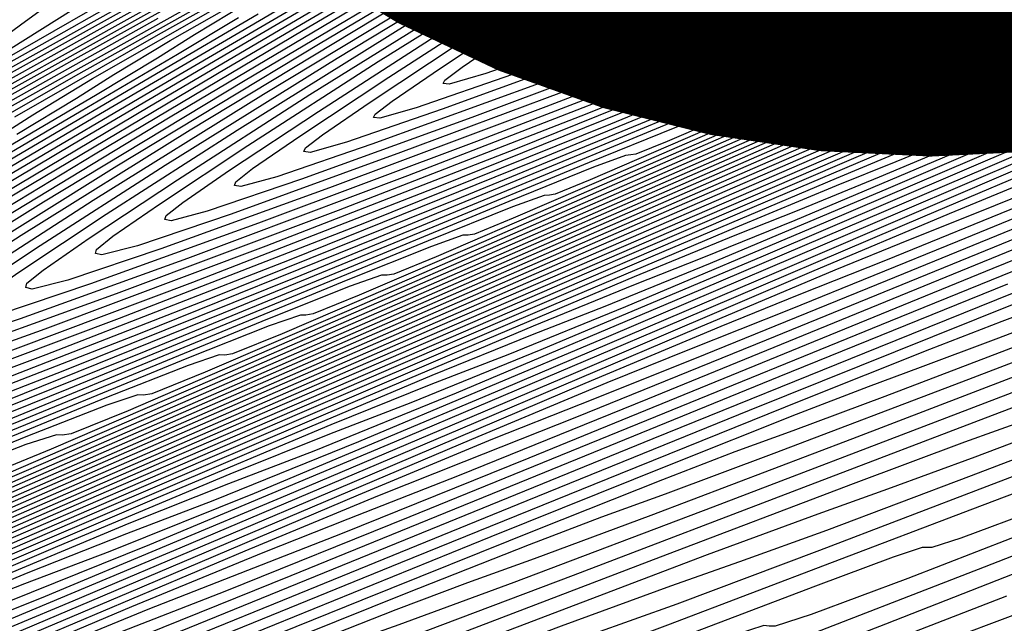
# Model space of a CAD drawing. Extents: x 3249832 to 3255657, y 13789405 to 13793316.
# Tile 276 of 656: x 3254707 to 3254716, y 13790574 to 13790579. Entities that reach past the tile are written whole.
import ezdxf

# ---------------------------------------------------------------- set-up
doc = ezdxf.new("R2010")
doc.units = 0
doc.header["$LTSCALE"] = 100
doc.header["$MEASUREMENT"] = 0
for name, color, linetype in [('GRATIO_CON', 10, 'CONTINUOUS'), ('GRATIO_ICON', 7, 'CONTINUOUS'), ('TARGETS_EAST', 7, 'CONTINUOUS')]:
    doc.layers.add(name, color=color, linetype=linetype)

# ---------------------------------------------------------------- blocks, each defined once
blk = doc.blocks.new('Gratio_032316_contours')
at = {"layer": 'GRATIO_CON', "color": 5, "linetype": 'Continuous', "flags": 128}
for points in [[(3254715.6275, 13790573.9832), (3254713.1062, 13790573.0051), (3254711.0146, 13790572.1977), (3254709.8451, 13790571.7645), (3254709.4046, 13790571.6261), (3254709.3284, 13790571.6329), (3254709.2796, 13790571.6469), (3254709.0318, 13790571.5781), (3254708.3863, 13790571.3483), (3254707.2437, 13790570.9194), (3254705.9014, 13790570.4145), (3254704.7558, 13790569.9966), (3254704.0618, 13790569.7702), (3254703.5069, 13790569.6048), (3254702.6371, 13790569.3112), (3254701.1594, 13790568.7667), (3254699.4251, 13790568.116), (3254697.9465, 13790567.5701), (3254697.0835, 13790567.2766), (3254696.5857, 13790567.1279), (3254696.05, 13790566.9525), (3254695.1554, 13790566.6145), (3254693.9081, 13790566.1191), (3254692.3963, 13790565.5068)], [(3254717.0459, 13790574.7109), (3254714.5555, 13790573.7357), (3254712.4381, 13790572.9151), (3254711.2492, 13790572.4708), (3254710.8027, 13790572.3256), (3254710.7274, 13790572.3281), (3254710.6799, 13790572.3385), (3254710.4296, 13790572.2654), (3254709.7741, 13790572.0294), (3254708.612, 13790571.5916), (3254707.2463, 13790571.0765), (3254706.0812, 13790570.6492)], [(3254717.5765, 13790575.0783), (3254715.4297, 13790574.2385), (3254713.6026, 13790573.5305), (3254712.5765, 13790573.1468), (3254712.1913, 13790573.0214), (3254712.1263, 13790573.0233), (3254712.0802, 13790573.0301), (3254711.8275, 13790572.9528), (3254711.1619, 13790572.7105), (3254709.9803, 13790572.2638), (3254708.5913, 13790571.7386), (3254707.4066, 13790571.3019), (3254706.6909, 13790571.0606)], [(3254716.2735, 13790574.7294), (3254714.7534, 13790574.1405), (3254713.8998, 13790573.8213), (3254713.5793, 13790573.717), (3254713.5253, 13790573.7186), (3254713.4804, 13790573.7218), (3254713.2253, 13790573.6401), (3254712.5497, 13790573.3916), (3254711.3486, 13790572.936), (3254709.9362, 13790572.4007), (3254708.732, 13790571.9545), (3254708.0054, 13790571.7058), (3254707.4263, 13790571.5194), (3254706.5146, 13790571.1998)], [(3254716.021, 13790575.0147), (3254715.3254, 13790574.7538), (3254714.0851, 13790574.2805), (3254712.6261, 13790573.7248), (3254711.3828, 13790573.2598), (3254710.6345, 13790572.9961), (3254710.0392, 13790572.7959), (3254709.0996, 13790572.4589), (3254707.4945, 13790571.856), (3254705.6083, 13790571.1413), (3254704.0014, 13790570.54), (3254703.0674, 13790570.2091), (3254702.5323, 13790570.0339), (3254701.9549, 13790569.8317), (3254700.9838, 13790569.4572), (3254699.6264, 13790568.9153), (3254697.9798, 13790568.248), (3254696.1729, 13790567.512), (3254694.4621, 13790566.8212), (3254693.136, 13790566.3037), (3254692.3523, 13790566.029)], [(3254716.7132, 13790575.4349), (3254715.4534, 13790574.9527), (3254713.971, 13790574.3869), (3254712.7081, 13790573.9124), (3254711.949, 13790573.6413), (3254711.3457, 13790573.4341), (3254710.392, 13790573.0884), (3254708.7615, 13790572.4738), (3254706.8449, 13790571.7464), (3254705.2123, 13790571.134), (3254704.2642, 13790570.7956), (3254703.7216, 13790570.6151), (3254703.1358, 13790570.4075), (3254702.1495, 13790570.0258), (3254700.7701, 13790569.4745), (3254699.0965, 13790568.7963), (3254697.26, 13790568.0481), (3254695.5214, 13790567.3455), (3254694.1741, 13790566.8183), (3254693.3785, 13790566.5369), (3254692.7648, 13790566.3332), (3254691.83, 13790565.9795)], [(3254716.8217, 13790575.6249), (3254715.3159, 13790575.049), (3254714.0335, 13790574.5651), (3254713.2636, 13790574.2865), (3254712.6521, 13790574.0723), (3254711.6845, 13790573.718), (3254710.0285, 13790573.0917), (3254708.0815, 13790572.3514), (3254706.4233, 13790571.7279), (3254705.461, 13790571.3821), (3254704.9109, 13790571.1963), (3254704.3168, 13790570.9834), (3254703.3151, 13790570.5943), (3254701.9137, 13790570.0338), (3254700.2132, 13790569.3445), (3254698.3471, 13790568.5842), (3254696.5807, 13790567.8698), (3254695.2121, 13790567.333), (3254694.4047, 13790567.0449), (3254693.7822, 13790566.8354), (3254692.8333, 13790566.4737), (3254691.2245, 13790565.8113)], [(3254716.6333, 13790575.7004), (3254715.3467, 13790575.213), (3254714.5745, 13790574.9303), (3254713.9581, 13790574.7103), (3254712.977, 13790574.3475), (3254711.2955, 13790573.7095), (3254709.3181, 13790572.9565), (3254707.6343, 13790572.3219), (3254706.6577, 13790571.9686), (3254706.1002, 13790571.7775), (3254705.4978, 13790571.5592), (3254704.4808, 13790571.1629), (3254703.0574, 13790570.593), (3254701.3299, 13790569.8927), (3254699.4342, 13790569.1204), (3254697.6399, 13790568.3942), (3254696.2502, 13790567.8476), (3254695.4309, 13790567.5528), (3254694.7996, 13790567.3375), (3254693.8366, 13790566.968), (3254692.2029, 13790566.2938)], [(3254716.553, 13790575.9797), (3254715.562, 13790575.6066), (3254713.8296, 13790574.9452), (3254711.7914, 13790574.1667), (3254710.0562, 13790573.5099), (3254709.0513, 13790573.1416), (3254708.4789, 13790572.9399), (3254707.8597, 13790572.7109), (3254706.8122, 13790572.3), (3254705.3447, 13790571.7115), (3254703.5633, 13790570.9892), (3254701.6084, 13790570.1926), (3254699.7585, 13790569.4429), (3254698.3263, 13790568.8769), (3254697.4833, 13790568.5687), (3254696.8344, 13790568.3418), (3254695.8432, 13790567.9566), (3254694.1595, 13790567.2588), (3254692.1788, 13790566.4342)], [(3254716.8545, 13790576.2361), (3254715.0966, 13790575.5631), (3254713.028, 13790574.7717), (3254711.2672, 13790574.1038), (3254710.2481, 13790573.7281), (3254709.6682, 13790573.5211), (3254709.0407, 13790573.2867), (3254707.9778, 13790572.8685), (3254706.4883, 13790572.2707), (3254704.68, 13790571.5375), (3254702.6955, 13790570.7287), (3254700.8177, 13790569.9672), (3254699.3644, 13790569.3915), (3254698.5094, 13790569.0767), (3254697.8518, 13790568.8439), (3254696.8464, 13790568.4509), (3254695.1379, 13790567.7414), (3254693.1277, 13790566.9032), (3254691.4069, 13790566.2103)], [(3254716.3636, 13790576.1809), (3254714.2647, 13790575.3768), (3254712.4781, 13790574.6978), (3254711.4449, 13790574.3146), (3254710.8575, 13790574.1023), (3254710.2216, 13790573.8625), (3254709.1435, 13790573.437), (3254707.632, 13790572.8299), (3254705.7967, 13790572.0857), (3254703.7826, 13790571.2648), (3254701.877, 13790570.4915), (3254700.4025, 13790569.9061), (3254699.5356, 13790569.5846), (3254698.8692, 13790569.346), (3254697.8497, 13790568.9452), (3254696.1162, 13790568.2239), (3254694.0766, 13790567.3722), (3254692.3311, 13790566.6673)], [(3254717.1785, 13790576.625), (3254715.2283, 13790575.8768), (3254713.5682, 13790575.2453), (3254712.6058, 13790574.8873), (3254712.0423, 13790574.6818), (3254711.4026, 13790574.4383), (3254710.3092, 13790574.0056), (3254708.7757, 13790573.3892), (3254706.9134, 13790572.6339), (3254704.8698, 13790571.8009), (3254702.9363, 13790571.0159), (3254701.4405, 13790570.4208), (3254700.5618, 13790570.0926), (3254699.8866, 13790569.8482), (3254698.853, 13790569.4394), (3254697.0945, 13790568.7064), (3254695.0255, 13790567.8412), (3254693.2553, 13790567.1243), (3254692.2093, 13790566.7494)], [(3254716.6712, 13790576.6908), (3254715.5342, 13790576.2578), (3254714.8643, 13790576.0083), (3254714.4041, 13790575.8377), (3254713.7645, 13790575.59), (3254712.6405, 13790575.1427), (3254711.063, 13790574.5076), (3254709.1468, 13790573.7304), (3254707.044, 13790572.8731), (3254705.0548, 13790572.0645), (3254703.5167, 13790571.45), (3254702.6142, 13790571.1085), (3254701.9214, 13790570.8524), (3254700.8596, 13790570.428), (3254699.0512, 13790569.6714), (3254696.9232, 13790568.7792), (3254695.1037, 13790568.0382), (3254694.0307, 13790567.6469), (3254693.3825, 13790567.4502), (3254692.6475, 13790567.2045)], [(3254715.9935, 13790576.5688), (3254715.585, 13790576.4157), (3254714.9455, 13790576.1658), (3254713.8062, 13790575.7112), (3254712.2066, 13790575.0669), (3254710.2635, 13790574.2787), (3254708.1311, 13790573.4092), (3254706.1141, 13790572.5889), (3254704.5547, 13790571.9647), (3254703.6404, 13790571.6164), (3254702.9388, 13790571.3546), (3254701.8628, 13790570.9223), (3254700.0295, 13790570.1539), (3254697.8721, 13790569.2482), (3254696.0278, 13790568.4952), (3254694.9413, 13790568.0957), (3254694.2859, 13790567.8929), (3254693.5422, 13790567.6411), (3254692.2957, 13790567.1443)], [(3254716.1265, 13790576.7417), (3254714.9719, 13790576.2798), (3254713.3503, 13790575.6261), (3254711.3802, 13790574.8269), (3254709.2182, 13790573.9454), (3254707.1734, 13790573.1132), (3254705.5928, 13790572.4793), (3254704.6665, 13790572.1244), (3254703.9562, 13790571.8567), (3254702.8661, 13790571.4166), (3254701.0079, 13790570.6364), (3254698.821, 13790569.7172), (3254696.952, 13790568.9522), (3254695.852, 13790568.5444), (3254695.1894, 13790568.3357), (3254694.4369, 13790568.0776), (3254693.1739, 13790567.5725), (3254691.406, 13790566.8255)], [(3254716.1375, 13790576.8483), (3254714.4939, 13790576.1854), (3254712.4969, 13790575.3751), (3254710.3053, 13790574.4815), (3254708.2326, 13790573.6376), (3254706.6309, 13790572.9939), (3254705.6927, 13790572.6323), (3254704.9736, 13790572.3588), (3254703.8694, 13790571.9109), (3254701.9862, 13790571.1189), (3254699.7698, 13790570.1862), (3254697.8762, 13790569.4092), (3254696.7627, 13790568.9932), (3254696.0928, 13790568.7784), (3254695.3316, 13790568.5142), (3254694.0522, 13790568.0006), (3254692.2604, 13790567.2428)], [(3254716.4792, 13790577.1824), (3254714.5966, 13790576.4179), (3254712.4399, 13790575.5378), (3254710.3462, 13790574.6842), (3254708.707, 13790574.0232), (3254707.7451, 13790573.6482), (3254707.0084, 13790573.3631), (3254705.876, 13790572.8994), (3254703.9429, 13790572.0839), (3254701.6676, 13790571.1242), (3254699.7246, 13790570.3231), (3254698.5841, 13790569.8906), (3254697.8997, 13790569.664), (3254697.121, 13790569.3873), (3254695.8087, 13790568.857), (3254693.969, 13790568.0776), (3254691.7196, 13790567.1058)], [(3254717.1581, 13790577.5548), (3254715.5076, 13790576.8834), (3254713.4661, 13790576.0494), (3254711.3979, 13790575.2055), (3254709.7451, 13790574.5379), (3254708.7713, 13790574.1562), (3254708.0258, 13790573.8652), (3254706.8792, 13790573.3937), (3254704.9212, 13790572.5664), (3254702.6165, 13790571.5931), (3254700.6488, 13790570.7801), (3254699.4948, 13790570.3394), (3254698.8031, 13790570.1067), (3254698.0157, 13790569.8239), (3254696.6869, 13790569.2851), (3254694.8234, 13790568.4949), (3254692.5443, 13790567.5103)], [(3254716.4185, 13790577.3489), (3254714.4922, 13790576.561), (3254712.4495, 13790575.7268), (3254710.7831, 13790575.0525), (3254709.7975, 13790574.6641), (3254709.0432, 13790574.3674), (3254707.8825, 13790573.888), (3254705.8995, 13790573.0489), (3254703.5654, 13790572.0621), (3254701.573, 13790571.2371), (3254700.4054, 13790570.7881), (3254699.7066, 13790570.5495), (3254698.9103, 13790570.2604), (3254697.5652, 13790569.7133), (3254695.6777, 13790568.9123), (3254693.3691, 13790567.9148), (3254690.811, 13790566.801)], [(3254717.3295, 13790577.8145), (3254715.5184, 13790577.0726), (3254713.5012, 13790576.2481), (3254711.8212, 13790575.5671), (3254710.8237, 13790575.172), (3254710.0606, 13790574.8695), (3254708.8858, 13790574.3823), (3254706.8779, 13790573.5314), (3254704.5142, 13790572.5311), (3254702.4971, 13790571.6941), (3254701.3161, 13790571.2369), (3254700.61, 13790570.9922), (3254699.805, 13790570.697), (3254698.4434, 13790570.1414), (3254696.5321, 13790569.3297), (3254694.1939, 13790568.3193), (3254691.603, 13790567.1912)], [(3254720.2793, 13790579.3286), (3254719.7891, 13790579.0529), (3254719.6063, 13790578.9547), (3254719.5786, 13790578.942), (3254719.5355, 13790578.9211), (3254719.2331, 13790578.79), (3254718.4092, 13790578.4448), (3254716.9321, 13790577.8348), (3254715.1926, 13790577.1217), (3254713.712, 13790576.5203), (3254712.8211, 13790576.1654), (3254712.0885, 13790575.871), (3254710.8924, 13790575.3708), (3254708.8345, 13790574.4964), (3254706.412, 13790573.4691), (3254704.3455, 13790572.6081), (3254703.1375, 13790572.1344), (3254702.4169, 13790571.8777), (3254701.5944, 13790571.5701), (3254700.1999, 13790570.9977), (3254698.2407, 13790570.1644), (3254695.8434, 13790569.1283), (3254693.1869, 13790567.9716), (3254690.6598, 13790566.8715)], [(3254719.7001, 13790579.1018), (3254719.5605, 13790579.0306), (3254719.5388, 13790579.0222), (3254719.5026, 13790579.0032), (3254719.2468, 13790578.8892), (3254718.5479, 13790578.5933), (3254717.2933, 13790578.0734), (3254715.8153, 13790577.4669), (3254714.5571, 13790576.9557), (3254713.7901, 13790576.6499), (3254713.0988, 13790576.3702), (3254711.8956, 13790575.8651), (3254709.8129, 13790574.9789), (3254707.3609, 13790573.9381), (3254705.2697, 13790573.065), (3254704.0482, 13790572.5831), (3254703.3204, 13790572.3205), (3254702.4891, 13790572.0067), (3254701.0782, 13790571.4259), (3254699.0951, 13790570.5818), (3254696.6682, 13790569.5328), (3254693.9789, 13790568.3618), (3254691.4206, 13790567.2479)], [(3254719.5035, 13790579.0932), (3254719.4737, 13790579.0774), (3254719.2631, 13790578.9833), (3254718.6878, 13790578.7395), (3254717.6549, 13790578.3114), (3254716.438, 13790577.8119), (3254715.4021, 13790577.3911), (3254714.7591, 13790577.1343), (3254714.109, 13790576.8694), (3254712.8989, 13790576.3594), (3254710.7912, 13790575.4614), (3254708.3097, 13790574.4071), (3254706.1939, 13790573.522), (3254704.9589, 13790573.0318), (3254704.2238, 13790572.7633), (3254703.3838, 13790572.4432), (3254701.9564, 13790571.854), (3254699.9494, 13790570.9991), (3254697.493, 13790569.9373), (3254694.7709, 13790568.7519), (3254692.1814, 13790567.6243)], [(3254719.4447, 13790579.1516), (3254719.2796, 13790579.0771), (3254718.8277, 13790578.8856), (3254718.0165, 13790578.5493), (3254717.0608, 13790578.157), (3254716.2472, 13790577.8265), (3254715.7281, 13790577.6188), (3254715.1193, 13790577.3686), (3254713.9022, 13790576.8537), (3254711.7695, 13790575.9439), (3254709.2586, 13790574.8761), (3254707.1181, 13790573.979), (3254705.8695, 13790573.4806), (3254705.1272, 13790573.206), (3254704.2785, 13790572.8798), (3254702.8347, 13790572.2822), (3254700.8038, 13790571.4165), (3254698.3177, 13790570.3418), (3254695.5628, 13790569.1421), (3254692.9422, 13790568.0008), (3254690.9131, 13790567.1259)], [(3254719.1077, 13790579.1776), (3254718.7397, 13790579.0251), (3254718.3063, 13790578.8472), (3254717.9372, 13790578.6973), (3254717.6661, 13790578.5877), (3254717.1398, 13790578.367), (3254715.9088, 13790577.8423), (3254713.7262, 13790576.9089), (3254711.1564, 13790575.8141), (3254708.9664, 13790574.893), (3254707.6909, 13790574.3781), (3254706.9341, 13790574.0915), (3254706.0679, 13790573.7529), (3254704.5912, 13790573.1385), (3254702.5124, 13790572.2512), (3254699.9673, 13790571.1508), (3254697.1467, 13790569.9225), (3254694.4637, 13790568.7536), (3254692.3866, 13790567.8568)], [(3254718.7823, 13790579.1326), (3254718.6351, 13790579.0722), (3254718.15, 13790578.8662), (3254716.912, 13790578.3365), (3254714.7045, 13790577.3914), (3254712.1053, 13790576.2831), (3254709.8906, 13790575.35), (3254708.6016, 13790574.8268), (3254707.8376, 13790574.5343), (3254706.9625, 13790574.1895), (3254705.4694, 13790573.5666), (3254703.3668, 13790572.6686), (3254700.792, 13790571.5553), (3254697.9387, 13790570.3127), (3254695.2245, 13790569.13), (3254693.1233, 13790568.2223), (3254691.9687, 13790567.7422)], [(3254718.8229, 13790579.222), (3254717.6178, 13790578.7038), (3254715.4603, 13790577.7787), (3254712.9198, 13790576.6945), (3254710.7553, 13790575.7814), (3254709.4947, 13790575.268), (3254708.7388, 13790574.9761), (3254707.8572, 13790574.6261), (3254706.3477, 13790573.9948), (3254704.2211, 13790573.086), (3254701.6168, 13790571.9598), (3254698.7307, 13790570.7029), (3254695.9853, 13790569.5064), (3254693.86, 13790568.5878), (3254692.6923, 13790568.1012), (3254692.2531, 13790567.9471)], [(3254718.8408, 13790579.2995), (3254717.746, 13790578.8246), (3254715.7843, 13790577.9811), (3254713.4735, 13790576.9941), (3254711.5046, 13790576.1634), (3254710.3535, 13790575.6945), (3254709.6358, 13790575.4161), (3254708.7519, 13790575.0626), (3254707.2259, 13790574.423), (3254705.0755, 13790573.5033), (3254702.4416, 13790572.3643), (3254699.5226, 13790571.0931), (3254696.7461, 13790569.8828), (3254694.5967, 13790568.9532), (3254693.4159, 13790568.4602), (3254692.9722, 13790568.3031), (3254692.8904, 13790568.3173), (3254692.8299, 13790568.3516), (3254692.5856, 13790568.3088)], [(3254718.8783, 13790579.4507), (3254718.0032, 13790579.0646), (3254716.4323, 13790578.3854), (3254714.581, 13790577.5933), (3254713.0032, 13790576.9274), (3254712.0712, 13790576.5476), (3254711.4297, 13790576.296), (3254710.5413, 13790575.9357), (3254708.9824, 13790575.2793), (3254706.7842, 13790574.3381), (3254704.0911, 13790573.1733), (3254701.1066, 13790571.8734), (3254698.2677, 13790570.6356), (3254696.0701, 13790569.6842), (3254694.8632, 13790569.1782), (3254694.4103, 13790569.015), (3254694.3283, 13790569.0263), (3254694.2687, 13790569.0577), (3254694.0216, 13790569.0103), (3254693.4115, 13790568.7991), (3254692.3225, 13790568.3683)], [(3254718.1329, 13790579.1815), (3254716.7567, 13790578.5866), (3254715.1348, 13790577.8927), (3254713.7525, 13790577.3094), (3254712.9301, 13790576.9741), (3254712.3267, 13790576.736), (3254711.436, 13790576.3723), (3254709.8607, 13790575.7074), (3254707.6385, 13790574.7554), (3254704.9159, 13790573.5778), (3254701.8985, 13790572.2636), (3254699.0284, 13790571.012), (3254696.8068, 13790570.0496), (3254695.5868, 13790569.5373), (3254695.1293, 13790569.371), (3254695.0472, 13790569.3808), (3254694.9881, 13790569.4108), (3254694.7396, 13790569.3611), (3254694.1239, 13790569.1462), (3254693.0235, 13790568.7099), (3254691.5611, 13790568.1154)], [(3254718.2626, 13790579.2987), (3254717.0811, 13790578.7879), (3254715.6885, 13790578.1922), (3254714.5018, 13790577.6914), (3254713.789, 13790577.4006), (3254713.2236, 13790577.176), (3254712.3307, 13790576.8089), (3254710.7389, 13790576.1356), (3254708.4928, 13790575.1728), (3254705.7407, 13790573.9823), (3254702.6905, 13790572.6538), (3254699.7892, 13790571.3884), (3254697.5435, 13790570.4151), (3254696.3105, 13790569.8963), (3254695.8484, 13790569.7269), (3254695.7661, 13790569.7353), (3254695.7076, 13790569.7638), (3254695.4576, 13790569.7119), (3254694.8363, 13790569.4933), (3254693.7245, 13790569.0515), (3254692.2465, 13790568.4503)], [(3254718.3924, 13790579.4158), (3254717.4055, 13790578.9893), (3254716.2423, 13790578.4917), (3254715.2511, 13790578.0733), (3254714.6478, 13790577.8271), (3254714.1206, 13790577.616), (3254713.2254, 13790577.2454), (3254711.6172, 13790576.5637), (3254709.3472, 13790575.5902), (3254706.5654, 13790574.3868), (3254703.4824, 13790573.044), (3254700.55, 13790571.7648), (3254698.2803, 13790570.7806), (3254697.0341, 13790570.2553), (3254696.5674, 13790570.0829), (3254696.485, 13790570.0898), (3254696.427, 13790570.1169), (3254696.1757, 13790570.0627), (3254695.5487, 13790569.8404), (3254694.4256, 13790569.3931), (3254692.9318, 13790568.7852), (3254691.2547, 13790568.1109)], [(3254691.6212, 13790570.0509), (3254693.0951, 13790570.9263), (3254694.4317, 13790571.7129), (3254695.4643, 13790572.3194), (3254696.1886, 13790572.751), (3254696.641, 13790573.0376), (3254696.9244, 13790573.2421), (3254697.4069, 13790573.5597), (3254698.5232, 13790574.2188), (3254700.5171, 13790575.3459), (3254702.8689, 13790576.6604), (3254704.8679, 13790577.78), (3254705.9982, 13790578.4294), (3254706.5225, 13790578.7627), (3254706.8978, 13790579.0412), (3254707.4738, 13790579.4618)], [(3254717.3499, 13790579.0906), (3254716.7497, 13790578.8373), (3254716.3656, 13790578.6802), (3254715.9145, 13790578.4959), (3254715.0147, 13790578.1186), (3254713.3737, 13790577.42), (3254711.0559, 13790576.4249), (3254708.215, 13790575.1958), (3254705.0664, 13790573.8243), (3254702.0716, 13790572.5176), (3254699.7537, 13790571.5115), (3254698.4813, 13790570.9734), (3254698.0055, 13790570.7948), (3254697.9228, 13790570.7988), (3254697.8659, 13790570.8229), (3254697.6117, 13790570.7643), (3254696.9736, 13790570.5346), (3254695.8276, 13790570.0764), (3254694.3024, 13790569.455), (3254692.5897, 13790568.7662)], [(3254692.2853, 13790570.3779), (3254693.7745, 13790571.2624), (3254695.1251, 13790572.0573), (3254696.1684, 13790572.6699), (3254696.9004, 13790573.1058), (3254697.358, 13790573.3946), (3254697.645, 13790573.5997), (3254698.1334, 13790573.9189), (3254699.2621, 13790574.5833), (3254701.2772, 13790575.7213), (3254703.6537, 13790577.0489), (3254705.6738, 13790578.1792), (3254706.8165, 13790578.8339), (3254707.3468, 13790579.1688)], [(3254717.2244, 13790579.1067), (3254716.8115, 13790578.9359), (3254715.9094, 13790578.5551), (3254714.2519, 13790577.8482), (3254711.9102, 13790576.8423), (3254709.0397, 13790575.6003), (3254705.8583, 13790574.2145), (3254702.8324, 13790572.894), (3254700.4904, 13790571.877), (3254699.205, 13790571.3324), (3254698.7246, 13790571.1508), (3254698.6417, 13790571.1533), (3254698.5853, 13790571.176), (3254698.3297, 13790571.1151), (3254697.686, 13790570.8817), (3254696.5286, 13790570.418), (3254694.9878, 13790569.7898), (3254693.2572, 13790569.0939), (3254691.5297, 13790568.4235)], [(3254691.5166, 13790569.839), (3254692.9494, 13790570.7049), (3254694.4539, 13790571.5985), (3254695.8184, 13790572.4016), (3254696.8726, 13790573.0205), (3254697.6123, 13790573.4606), (3254698.0749, 13790573.7515), (3254698.3656, 13790573.9573), (3254698.8599, 13790574.2781), (3254700.0009, 13790574.9479), (3254702.0372, 13790576.0968), (3254704.4385, 13790577.4375), (3254706.4798, 13790578.5785), (3254707.6347, 13790579.2384)], [(3254717.7085, 13790579.3759), (3254716.8041, 13790578.9917), (3254715.1302, 13790578.2763), (3254712.7645, 13790577.2596), (3254709.8645, 13790576.0048), (3254706.6503, 13790574.6047), (3254703.5931, 13790573.2704), (3254701.2271, 13790572.2425), (3254699.9286, 13790571.6914), (3254699.4436, 13790571.5068), (3254699.3607, 13790571.5078), (3254699.3047, 13790571.529), (3254699.0478, 13790571.4658), (3254698.3984, 13790571.2288), (3254697.2297, 13790570.7596), (3254695.6731, 13790570.1247), (3254693.9247, 13790569.4216), (3254692.1794, 13790568.7442)], [(3254692.1661, 13790570.1571), (3254693.6135, 13790571.0319), (3254695.1334, 13790571.9346), (3254696.5118, 13790572.7459), (3254697.5768, 13790573.3711), (3254698.3241, 13790573.8154), (3254698.7919, 13790574.1085), (3254699.0863, 13790574.3149), (3254699.5864, 13790574.6373), (3254700.7397, 13790575.3125), (3254702.7972, 13790576.4723), (3254705.2233, 13790577.826), (3254707.2857, 13790578.9778), (3254708.453, 13790579.6429)], [(3254717.7531, 13790579.453), (3254716.0492, 13790578.7221), (3254713.6435, 13790577.6873), (3254710.7002, 13790576.4139), (3254707.4455, 13790574.9962), (3254704.3543, 13790573.6469), (3254701.9638, 13790572.6079), (3254700.6522, 13790572.0504), (3254700.1627, 13790571.8627), (3254700.0796, 13790571.8623), (3254700.0242, 13790571.8821), (3254699.7658, 13790571.8166), (3254699.1108, 13790571.5759), (3254697.9307, 13790571.1013), (3254696.3584, 13790570.4596), (3254694.5922, 13790569.7492), (3254692.8291, 13790569.0648), (3254691.263, 13790568.4866)], [(3254692.2456, 13790570.0334), (3254693.4649, 13790570.7934), (3254694.9416, 13790571.6858), (3254696.4923, 13790572.6068), (3254697.8986, 13790573.4345), (3254698.9851, 13790574.0723), (3254699.7479, 13790574.5249), (3254700.2259, 13790574.8224), (3254700.5275, 13790575.0302), (3254701.0394, 13790575.3556), (3254702.2174, 13790576.0417), (3254704.3173, 13790577.2232), (3254706.7929, 13790578.6031), (3254708.8976, 13790579.7764)], [(3254717.9944, 13790579.6605), (3254716.6468, 13790579.082), (3254714.6521, 13790578.2227), (3254712.0398, 13790577.0904), (3254708.9376, 13790575.7374), (3254705.8644, 13790574.3948), (3254703.4372, 13790573.3389), (3254702.0995, 13790572.7685), (3254701.6008, 13790572.5746), (3254701.5174, 13790572.5713), (3254701.463, 13790572.5882), (3254701.2018, 13790572.5182), (3254700.5356, 13790572.2701), (3254699.3327, 13790571.7845), (3254697.7291, 13790571.1294), (3254695.9272, 13790570.4046), (3254694.1285, 13790569.7062), (3254692.531, 13790569.1154)], [(3254691.9551, 13790569.7429), (3254692.883, 13790570.344), (3254694.1144, 13790571.1115), (3254695.6057, 13790572.0128), (3254697.1717, 13790572.9429), (3254698.5919, 13790573.7788), (3254699.6892, 13790574.4229), (3254700.4597, 13790574.8797), (3254700.9428, 13790575.1793), (3254701.2481, 13790575.3878), (3254701.7659, 13790575.7148), (3254702.9563, 13790576.4063), (3254705.0773, 13790577.5987), (3254707.5777, 13790578.9917), (3254709.7036, 13790580.1757)], [(3254716.9457, 13790579.2622), (3254715.1564, 13790578.4904), (3254712.7097, 13790577.4287), (3254709.6837, 13790576.1079), (3254706.6195, 13790574.7688), (3254704.1739, 13790573.7043), (3254702.8231, 13790573.1275), (3254702.3199, 13790572.9306), (3254702.2363, 13790572.9258), (3254702.1824, 13790572.9412), (3254701.9199, 13790572.869), (3254701.248, 13790572.6172), (3254700.0338, 13790572.1261), (3254698.4144, 13790571.4642), (3254696.5947, 13790570.7322), (3254694.7782, 13790570.0269), (3254693.1651, 13790569.4297), (3254691.9543, 13790569.0186)], [(3254692.5833, 13790570.0478), (3254693.5203, 13790570.6547), (3254694.7638, 13790571.4297), (3254696.2697, 13790572.3398), (3254697.8511, 13790573.279), (3254699.2853, 13790574.1231), (3254700.3934, 13790574.7735), (3254701.1716, 13790575.2345), (3254701.6598, 13790575.5363), (3254701.9688, 13790575.7454), (3254702.4924, 13790576.074), (3254703.6951, 13790576.7709), (3254705.8374, 13790577.9741), (3254708.3625, 13790579.3802)], [(3254717.2446, 13790579.4421), (3254715.6608, 13790578.758), (3254713.3795, 13790577.7669), (3254710.4297, 13790576.4785), (3254707.3745, 13790575.1427), (3254704.9107, 13790574.0698), (3254703.5467, 13790573.4865), (3254703.0389, 13790573.2866), (3254702.9552, 13790573.2803), (3254702.9019, 13790573.2942), (3254702.6379, 13790573.2198), (3254701.9604, 13790572.9643), (3254700.7348, 13790572.4677), (3254699.0998, 13790571.7991), (3254697.2622, 13790571.0599), (3254695.4279, 13790570.3475), (3254693.7991, 13790569.7441), (3254692.5769, 13790569.3278)], [(3254692.5829, 13790569.9248), (3254693.2114, 13790570.3526), (3254694.1576, 13790570.9653), (3254695.4133, 13790571.7478), (3254696.9338, 13790572.6668), (3254698.5306, 13790573.6152), (3254699.9787, 13790574.4674), (3254701.0976, 13790575.1241), (3254701.8834, 13790575.5893), (3254702.3768, 13790575.8932), (3254702.6894, 13790576.103), (3254703.2188, 13790576.4332), (3254704.4339, 13790577.1354), (3254706.5974, 13790578.3496), (3254709.1473, 13790579.7688)], [(3254717.5437, 13790579.6217), (3254716.1652, 13790579.0255), (3254714.0494, 13790578.1051), (3254711.1758, 13790576.849), (3254708.1296, 13790575.5167), (3254705.6474, 13790574.4353), (3254704.2704, 13790573.8456), (3254703.758, 13790573.6425), (3254703.6741, 13790573.6348), (3254703.6213, 13790573.6473), (3254703.3559, 13790573.5705), (3254702.6728, 13790573.3114), (3254701.4358, 13790572.8094), (3254699.7851, 13790572.134), (3254697.9297, 13790571.3875), (3254696.0776, 13790570.6682), (3254694.4331, 13790570.0585), (3254693.1995, 13790569.6369), (3254693.1995, 13790569.6369), (3254692.5123, 13790569.4529)], [(3254705.9116, 13790577.8646), (3254708.1175, 13790579.1005)], [(3254717.1739, 13790579.5607), (3254715.3891, 13790578.7816), (3254712.6679, 13790577.5901), (3254709.6397, 13790576.2646), (3254707.1208, 13790575.1662), (3254705.7176, 13790574.5636)], [(3254706.6505, 13790578.2292), (3254708.8775, 13790579.476)], [(3254716.0589, 13790579.1198), (3254713.414, 13790577.9607), (3254710.3947, 13790576.6385), (3254707.8575, 13790575.5317), (3254706.4412, 13790574.9226)], [(3254706.1248, 13790577.8699), (3254707.3893, 13790578.5938), (3254709.6376, 13790579.8515)], [(3254716.8174, 13790579.4889), (3254714.2343, 13790578.3611), (3254711.1971, 13790577.0327), (3254708.6155, 13790575.9064), (3254707.1712, 13790575.2844), (3254706.635, 13790575.0667)], [(3254706.8493, 13790578.228), (3254708.1214, 13790578.9547), (3254710.3824, 13790580.2187)], [(3254716.9218, 13790579.5789), (3254714.4934, 13790578.5182), (3254711.638, 13790577.269), (3254709.2108, 13790576.2099), (3254707.8529, 13790575.6251), (3254707.3488, 13790575.4204), (3254707.2687, 13790575.4073), (3254707.2185, 13790575.4125), (3254706.946, 13790575.3245), (3254706.2348, 13790575.047)], [(3254706.8665, 13790578.0728), (3254707.3956, 13790578.3919), (3254707.7237, 13790578.6006), (3254708.2229, 13790578.9024), (3254709.3309, 13790579.5354)], [(3254717.1312, 13790579.7582), (3254715.0119, 13790578.8318), (3254712.5199, 13790577.7412), (3254710.4015, 13790576.8168), (3254709.2164, 13790576.3063), (3254708.7764, 13790576.1277), (3254708.7065, 13790576.1163), (3254708.6573, 13790576.1186), (3254708.3821, 13790576.026), (3254707.6596, 13790575.7412), (3254706.343, 13790575.2007)], [(3254706.7309, 13790577.9288), (3254707.5783, 13790578.4276), (3254708.1125, 13790578.7489), (3254708.4393, 13790578.9555), (3254708.9096, 13790579.2396)], [(3254717.2341, 13790579.8504), (3254715.2707, 13790578.9893), (3254712.9608, 13790577.9774), (3254710.9969, 13790577.1202), (3254709.8982, 13790576.647), (3254709.4902, 13790576.4814), (3254709.4254, 13790576.4708), (3254709.3768, 13790576.4716), (3254709.1001, 13790576.3768), (3254708.372, 13790576.0883), (3254707.044, 13790575.5424), (3254705.2677, 13790574.8131)], [(3254706.2191, 13790577.5662), (3254707.435, 13790578.2794), (3254708.2902, 13790578.7824), (3254708.8295, 13790579.1058)], [(3254715.5301, 13790579.1457), (3254713.4018, 13790578.2134), (3254711.5923, 13790577.4237), (3254710.5799, 13790576.9876), (3254710.2041, 13790576.835), (3254710.1443, 13790576.8253), (3254710.0962, 13790576.8247), (3254709.8181, 13790576.7276), (3254709.0844, 13790576.4354), (3254707.7451, 13790575.884), (3254705.9531, 13790575.148)], [(3254705.325, 13790576.9763), (3254706.9124, 13790577.9106), (3254708.1392, 13790578.63), (3254709.002, 13790579.1372)], [(3254715.7898, 13790579.302), (3254713.8428, 13790578.4494), (3254712.1876, 13790577.7271), (3254711.2616, 13790577.3283), (3254710.9179, 13790577.1887), (3254710.8633, 13790577.1798), (3254710.8156, 13790577.1777), (3254710.5361, 13790577.0784), (3254709.7968, 13790576.7825), (3254708.4461, 13790576.2256), (3254706.6384, 13790575.4828)], [(3254706.6838, 13790577.6485), (3254708.2992, 13790578.5992), (3254709.5475, 13790579.3312)], [(3254716.3085, 13790579.615), (3254714.7247, 13790578.9216), (3254713.3784, 13790578.334), (3254712.6251, 13790578.0096), (3254712.3455, 13790577.896), (3254712.3011, 13790577.8888), (3254712.2545, 13790577.8838), (3254711.9722, 13790577.78), (3254711.2216, 13790577.4767), (3254709.8481, 13790576.9088), (3254708.0091, 13790576.1526), (3254705.9396, 13790575.3195)], [(3254705.5668, 13790576.9176), (3254707.3633, 13790577.9846), (3254708.9926, 13790578.9435), (3254710.2517, 13790579.6818)], [(3254715.1657, 13790579.1576), (3254713.9737, 13790578.6374), (3254713.3069, 13790578.3502), (3254713.0593, 13790578.2497), (3254713.02, 13790578.2433), (3254712.9739, 13790578.2369), (3254712.6902, 13790578.1307), (3254711.934, 13790577.8238), (3254710.5492, 13790577.2505), (3254708.6944, 13790576.4875), (3254706.6071, 13790575.6471)], [(3254706.2308, 13790577.2445), (3254708.0427, 13790578.3207), (3254709.686, 13790579.2878)], [(3254715.6067, 13790579.3937), (3254714.5691, 13790578.9409), (3254713.9886, 13790578.6909), (3254713.7731, 13790578.6034), (3254713.7389, 13790578.5978), (3254713.6933, 13790578.5899), (3254713.4082, 13790578.4815), (3254712.6464, 13790578.1709), (3254711.2502, 13790577.5921), (3254709.3797, 13790576.8224), (3254707.2746, 13790575.9748), (3254705.1733, 13790575.1577)], [(3254705.1549, 13790576.5199), (3254706.8949, 13790577.5715), (3254708.7222, 13790578.6568), (3254710.3793, 13790579.6321)], [(3254715.1645, 13790579.2443), (3254714.6704, 13790579.0315), (3254714.487, 13790578.957), (3254714.4578, 13790578.9523), (3254714.4128, 13790578.9429), (3254714.1262, 13790578.8323), (3254713.3588, 13790578.518), (3254711.9512, 13790577.9337), (3254710.0651, 13790577.1572), (3254707.9421, 13790576.3025), (3254705.823, 13790575.4784)], [(3254714.7836, 13790579.2122), (3254713.3533, 13790578.617), (3254711.4357, 13790577.827), (3254709.2771, 13790576.9578), (3254707.1224, 13790576.1197), (3254705.2117, 13790575.4029), (3254703.7841, 13790574.8926), (3254703.7841, 13790574.8926), (3254702.9987, 13790574.6428), (3254702.6958, 13790574.5829), (3254702.6359, 13790574.6112), (3254702.64, 13790574.6569), (3254702.7713, 13790574.7731), (3254703.154, 13790575.0436), (3254703.8898, 13790575.5353), (3254704.9925, 13790576.2459), (3254706.4537, 13790577.1562), (3254708.2231, 13790578.2255), (3254710.081, 13790579.329)], [(3254715.496, 13790579.5593), (3254714.0543, 13790578.9586), (3254712.1211, 13790578.1619), (3254709.9446, 13790577.2855), (3254707.7721, 13790576.4404), (3254705.8457, 13790575.7173), (3254704.4067, 13790575.2018), (3254704.4067, 13790575.2018), (3254703.6155, 13790574.9481), (3254703.3111, 13790574.8855), (3254703.2516, 13790574.9119), (3254703.2565, 13790574.9564), (3254703.3896, 13790575.0726), (3254703.7758, 13790575.3448), (3254704.5179, 13790575.8402), (3254705.6298, 13790576.5566), (3254707.1032, 13790577.4743), (3254708.8871, 13790578.5525), (3254710.7605, 13790579.6651)], [(3254714.7553, 13790579.3002), (3254712.8064, 13790578.4968), (3254710.6121, 13790577.6131), (3254708.4218, 13790576.7611), (3254706.4798, 13790576.0317), (3254705.0293, 13790575.511), (3254705.0293, 13790575.511), (3254704.2324, 13790575.2534), (3254703.9264, 13790575.188), (3254703.8673, 13790575.2126), (3254703.873, 13790575.256), (3254704.0078, 13790575.372), (3254704.3976, 13790575.6459), (3254705.1461, 13790576.145), (3254706.2671, 13790576.8672), (3254707.7526, 13790577.7924), (3254709.5512, 13790578.8795), (3254711.4399, 13790580.0012)], [(3254715.4564, 13790579.6417), (3254713.4917, 13790578.8316), (3254711.2796, 13790577.9408), (3254709.0715, 13790577.0817), (3254707.1138, 13790576.3461), (3254705.6519, 13790575.8201), (3254705.6519, 13790575.8201), (3254704.8492, 13790575.5587), (3254704.5416, 13790575.4906), (3254704.483, 13790575.5133), (3254704.4896, 13790575.5555), (3254704.6261, 13790575.6715), (3254705.0195, 13790575.947), (3254705.7742, 13790576.4499), (3254706.9045, 13790577.1778), (3254708.4021, 13790578.1106), (3254710.2153, 13790579.2064)], [(3254714.5051, 13790579.3515), (3254712.4565, 13790578.5298), (3254710.324, 13790577.7034), (3254708.376, 13790576.9724), (3254706.8972, 13790576.4384), (3254706.8972, 13790576.4384), (3254706.0829, 13790576.1693), (3254705.7721, 13790576.0958), (3254705.7144, 13790576.1147), (3254705.7226, 13790576.1546), (3254705.8625, 13790576.2705), (3254706.2631, 13790576.5492), (3254707.0305, 13790577.0596), (3254708.1792, 13790577.7991), (3254709.7009, 13790578.7469), (3254711.5361, 13790579.8562)], [(3254714.9114, 13790579.5693), (3254713.0004, 13790578.8056), (3254710.9371, 13790578.0088), (3254709.0055, 13790577.2848), (3254707.5198, 13790576.7476), (3254707.5198, 13790576.7476), (3254706.6998, 13790576.4745), (3254706.3874, 13790576.3983), (3254706.3301, 13790576.4154), (3254706.3392, 13790576.4541), (3254706.4808, 13790576.57), (3254706.885, 13790576.8503), (3254707.6586, 13790577.3645), (3254708.8165, 13790578.1097), (3254710.3504, 13790579.065), (3254712.1959, 13790580.1806)], [(3254715.3176, 13790579.787), (3254713.5444, 13790579.0815), (3254711.5502, 13790578.3141), (3254709.6349, 13790577.5973), (3254708.1424, 13790577.0568), (3254708.1424, 13790577.0568), (3254707.3166, 13790576.7798), (3254707.0027, 13790576.7009), (3254706.9458, 13790576.7162), (3254706.9557, 13790576.7537), (3254707.099, 13790576.8694), (3254707.5068, 13790577.1514), (3254708.2877, 13790577.6699), (3254709.4615, 13790578.4248), (3254711.0257, 13790579.3982)], [(3254714.0883, 13790579.3573), (3254712.1632, 13790578.6194), (3254710.2644, 13790577.9098), (3254708.765, 13790577.3659), (3254708.765, 13790577.3659), (3254707.9335, 13790577.0851), (3254707.6179, 13790577.0035), (3254707.5615, 13790577.0169), (3254707.5722, 13790577.0532), (3254707.7173, 13790577.1689), (3254708.1286, 13790577.4525), (3254708.9117, 13790577.9723), (3254710.0656, 13790578.7159), (3254711.5627, 13790579.6503)], [(3254713.3894, 13790579.2301), (3254711.5233, 13790578.5347), (3254710.0103, 13790577.9842), (3254710.0103, 13790577.9842), (3254709.1672, 13790577.6957), (3254708.8485, 13790577.6087), (3254708.7929, 13790577.6183), (3254708.8053, 13790577.6523), (3254708.9538, 13790577.7679), (3254709.3723, 13790578.0547), (3254710.1596, 13790578.5772), (3254711.2736, 13790579.2979)], [(3254714.0025, 13790579.5354), (3254712.1527, 13790578.8471), (3254710.6329, 13790578.2934), (3254710.6329, 13790578.2934), (3254709.784, 13790578.001), (3254709.4637, 13790577.9112), (3254709.4086, 13790577.919), (3254709.4219, 13790577.9518), (3254709.572, 13790578.0673), (3254709.9941, 13790578.3558), (3254710.7836, 13790578.8796), (3254711.8777, 13790579.5889)], [(3254712.7822, 13790579.1596), (3254711.2555, 13790578.6025), (3254711.2555, 13790578.6025), (3254710.4009, 13790578.3063), (3254710.079, 13790578.2138), (3254710.0243, 13790578.2197), (3254710.0384, 13790578.2514), (3254710.1902, 13790578.3668), (3254710.6159, 13790578.6569), (3254711.4076, 13790579.182)], [(3254713.4117, 13790579.4721), (3254711.8781, 13790578.9117), (3254711.8781, 13790578.9117), (3254711.0177, 13790578.6116), (3254710.6942, 13790578.5164), (3254710.64, 13790578.5204), (3254710.6549, 13790578.5509), (3254710.8085, 13790578.6663), (3254711.2378, 13790578.9581), (3254712.0316, 13790579.4844)]]:
    blk.add_lwpolyline(points, dxfattribs=at)
at = {"layer": 'GRATIO_ICON', "color": 7, "linetype": 'Continuous', "flags": 128}
for points in [[(3254716.5954, 13790574.1537), (3254714.1898, 13790573.2501), (3254711.6545, 13790572.2738), (3254709.591, 13790571.4804), (3254708.441, 13790571.0582), (3254708.0065, 13790570.9266), (3254707.9295, 13790570.9376), (3254707.8793, 13790570.9553), (3254707.6339, 13790570.8908), (3254706.9985, 13790570.6672), (3254705.8755, 13790570.2472)], [(3254715.9042, 13790574.7505), (3254715.2231, 13790574.4958), (3254714.9673, 13790574.4125), (3254714.9242, 13790574.4138), (3254714.8807, 13790574.4134), (3254714.6232, 13790574.3274), (3254713.9376, 13790574.0727), (3254712.7168, 13790573.6082), (3254711.2811, 13790573.0628), (3254710.0574, 13790572.6072), (3254709.3199, 13790572.3509), (3254708.7327, 13790572.1577), (3254707.8071, 13790571.8293), (3254706.2275, 13790571.2381)], [(3254715.8167, 13790575.5476), (3254715.2556, 13790575.345), (3254714.2695, 13790574.9771), (3254712.5626, 13790574.3274), (3254710.5548, 13790573.5616), (3254708.8452, 13790572.9159), (3254707.8545, 13790572.5551), (3254707.2895, 13790572.3587), (3254706.6787, 13790572.135), (3254705.6465, 13790571.7314), (3254704.201, 13790571.1522), (3254702.4466, 13790570.441), (3254700.5213, 13790569.6565), (3254698.6992, 13790568.9185), (3254697.2883, 13790568.3622), (3254696.4571, 13790568.0608), (3254695.817, 13790567.8396), (3254694.8399, 13790567.4623), (3254693.1812, 13790566.7763), (3254691.2299, 13790565.9652)], [(3254715.9497, 13790576.2839), (3254714.5512, 13790575.7515), (3254713.735, 13790575.4478), (3254713.2232, 13790575.2598), (3254712.5836, 13790575.0142), (3254711.4749, 13790574.5741), (3254709.9193, 13790573.9484), (3254708.0301, 13790573.1822), (3254705.9569, 13790572.337), (3254703.9956, 13790571.5402), (3254702.4786, 13790570.9354), (3254701.588, 13790570.6005), (3254700.904, 13790570.3503), (3254699.8563, 13790569.9337), (3254698.0729, 13790569.1889), (3254695.9743, 13790568.3102), (3254694.1795, 13790567.5812), (3254693.12, 13790567.1982), (3254692.4791, 13790567.0074)], [(3254715.6376, 13790576.7446), (3254713.6136, 13790575.9234), (3254711.3924, 13790575.0176), (3254709.2919, 13790574.1619), (3254707.6689, 13790573.5086), (3254706.7189, 13790573.1403), (3254705.991, 13790572.861), (3254704.8727, 13790572.4051), (3254702.9645, 13790571.6014), (3254700.7187, 13790570.6552), (3254698.8004, 13790569.8662), (3254697.6734, 13790569.4419), (3254696.9963, 13790569.2212), (3254696.2263, 13790568.9507), (3254694.9304, 13790568.4288), (3254693.1147, 13790567.6602), (3254690.8948, 13790566.7013)], [(3254720.4874, 13790579.3505), (3254719.8782, 13790579.0041), (3254719.6521, 13790578.8788), (3254719.6185, 13790578.8618), (3254719.5685, 13790578.8389), (3254719.2194, 13790578.6906), (3254718.2705, 13790578.2961), (3254716.5709, 13790577.596), (3254714.57, 13790576.7764), (3254712.867, 13790576.0849), (3254711.8521, 13790575.6809), (3254711.0783, 13790575.3718), (3254709.8891, 13790574.8766), (3254707.8562, 13790574.0139), (3254705.4631, 13790573.0001), (3254703.4213, 13790572.1511), (3254702.2268, 13790571.6856), (3254701.5135, 13790571.435), (3254700.6997, 13790571.1336), (3254699.3217, 13790570.5696), (3254697.3864, 13790569.747), (3254695.0187, 13790568.7238), (3254692.395, 13790567.5814)], [(3254719.2961, 13790579.1707), (3254718.9677, 13790579.0316), (3254718.3781, 13790578.7872), (3254717.6835, 13790578.5021), (3254717.0922, 13790578.2619), (3254716.6971, 13790578.1033), (3254716.1295, 13790577.8678), (3254714.9055, 13790577.348), (3254712.7478, 13790576.4264), (3254710.2075, 13790575.3451), (3254708.0423, 13790574.436), (3254706.7802, 13790573.9293), (3254706.0307, 13790573.6488), (3254705.1732, 13790573.3164), (3254703.7129, 13790572.7103), (3254701.6581, 13790571.8339), (3254699.1425, 13790570.7463), (3254696.3548, 13790569.5323), (3254693.703, 13790568.3772), (3254691.6499, 13790567.4914)], [(3254718.8588, 13790579.3768), (3254717.8742, 13790578.9455), (3254716.1082, 13790578.1835), (3254714.0272, 13790577.2937), (3254712.2539, 13790576.5454), (3254711.2124, 13790576.121), (3254710.5327, 13790575.8561), (3254709.6466, 13790575.4992), (3254708.1042, 13790574.8511), (3254705.9298, 13790573.9207), (3254703.2664, 13790572.7688), (3254700.3146, 13790571.4832), (3254697.5069, 13790570.2592), (3254695.3334, 13790569.3187), (3254694.1396, 13790568.8192), (3254693.6912, 13790568.6591), (3254693.6094, 13790568.6718), (3254693.5493, 13790568.7047), (3254693.3036, 13790568.6596), (3254692.6991, 13790568.4519), (3254691.6215, 13790568.0267)], [(3254717.7298, 13790579.1906), (3254716.7961, 13790578.7911), (3254716.0004, 13790578.4553), (3254715.5067, 13790578.2536), (3254715.0176, 13790578.056), (3254714.1201, 13790577.682), (3254712.4954, 13790576.9919), (3254710.2015, 13790576.0075), (3254707.3902, 13790574.7913), (3254704.2744, 13790573.4342), (3254701.3108, 13790572.1412), (3254699.017, 13790571.1461), (3254697.7577, 13790570.6143), (3254697.2865, 13790570.4389), (3254697.2039, 13790570.4443), (3254697.1464, 13790570.4699), (3254696.8937, 13790570.4135), (3254696.2612, 13790570.1875), (3254695.1266, 13790569.7348), (3254693.6171, 13790569.1201), (3254691.9222, 13790568.4386)], [(3254691.6083, 13790569.7228), (3254692.8155, 13790570.4752), (3254694.2775, 13790571.3588), (3254695.8128, 13790572.2707), (3254697.2052, 13790573.0902), (3254698.2809, 13790573.7217), (3254699.036, 13790574.1701), (3254699.5089, 13790574.4654), (3254699.8069, 13790574.6725), (3254700.3129, 13790574.9964), (3254701.4786, 13790575.6771), (3254703.5573, 13790576.8477), (3254706.0081, 13790578.2146), (3254708.0917, 13790579.3771)], [(3254717.8736, 13790579.5574), (3254716.3479, 13790578.9023), (3254714.1477, 13790577.9552), (3254711.37, 13790576.7522), (3254708.1915, 13790575.3668), (3254705.1094, 13790574.0209), (3254702.7005, 13790572.9734), (3254701.3759, 13790572.4095), (3254700.8817, 13790572.2187), (3254700.7985, 13790572.2168), (3254700.7436, 13790572.2351), (3254700.4838, 13790572.1674), (3254699.8232, 13790571.923), (3254698.6317, 13790571.4429), (3254697.0438, 13790570.7945), (3254695.2597, 13790570.0769), (3254693.4788, 13790569.3855), (3254691.897, 13790568.801)], [(3254705.1728, 13790577.5), (3254707.3575, 13790578.7251), (3254709.9321, 13790580.1573)], [(3254716.6695, 13790579.2931), (3254714.7192, 13790578.4434), (3254711.9218, 13790577.2196), (3254708.8846, 13790575.8906), (3254706.3841, 13790574.8008)], [(3254706.6786, 13790578.035), (3254707.008, 13790578.2458), (3254707.5361, 13790578.5652), (3254708.7262, 13790579.245)], [(3254717.0265, 13790579.6686), (3254714.7527, 13790578.675), (3254712.0789, 13790577.5051), (3254709.8062, 13790576.5134), (3254708.5347, 13790575.9657), (3254708.0626, 13790575.7741), (3254707.9876, 13790575.7618), (3254707.9379, 13790575.7656), (3254707.664, 13790575.6753), (3254706.9472, 13790575.3941), (3254705.642, 13790574.8591)], [(3254706.0044, 13790577.3124), (3254707.6058, 13790578.2549), (3254708.8434, 13790578.9806), (3254709.7139, 13790579.492)], [(3254716.0491, 13790579.4585), (3254714.2838, 13790578.6855), (3254712.783, 13790578.0306), (3254711.9434, 13790577.6689), (3254711.6317, 13790577.5424), (3254711.5822, 13790577.5343), (3254711.535, 13790577.5308), (3254711.2541, 13790577.4292), (3254710.5092, 13790577.1296), (3254709.1471, 13790576.5672), (3254707.3237, 13790575.8177), (3254705.2721, 13790574.9918)], [(3254714.8443, 13790579.1831), (3254714.0712, 13790578.8651), (3254712.6522, 13790578.2753), (3254710.7504, 13790577.4921), (3254708.6096, 13790576.6301), (3254706.4727, 13790575.799), (3254704.5777, 13790575.0886), (3254703.1614, 13790574.5835), (3254703.1614, 13790574.5835), (3254702.3819, 13790574.3375), (3254702.0806, 13790574.2803), (3254702.0202, 13790574.3104), (3254702.0234, 13790574.3574), (3254702.1531, 13790574.4736), (3254702.5321, 13790574.7425), (3254703.2616, 13790575.2305), (3254704.3551, 13790575.9353), (3254705.8043, 13790576.838), (3254707.559, 13790577.8985), (3254709.4016, 13790578.9929), (3254711.0727, 13790579.9764)], [(3254714.0989, 13790579.1337), (3254711.9125, 13790578.2539), (3254709.7109, 13790577.3981), (3254707.7465, 13790576.6599), (3254706.2745, 13790576.1293), (3254706.2745, 13790576.1293), (3254705.4661, 13790575.864), (3254705.1569, 13790575.7932), (3254705.0987, 13790575.814), (3254705.1061, 13790575.8551), (3254705.2443, 13790575.971), (3254705.6413, 13790576.2481), (3254706.4023, 13790576.7548), (3254707.5418, 13790577.4885), (3254709.0515, 13790578.4287), (3254710.8764, 13790579.5317)], [(3254714.6323, 13790579.6332), (3254712.7763, 13790578.9247), (3254710.8938, 13790578.2222), (3254709.3876, 13790577.6751), (3254709.3876, 13790577.6751), (3254708.5503, 13790577.3904), (3254708.2332, 13790577.3061), (3254708.1772, 13790577.3176), (3254708.1888, 13790577.3527), (3254708.3355, 13790577.4684), (3254708.7504, 13790577.7536), (3254709.5357, 13790578.2748), (3254710.6696, 13790579.0069), (3254712.0997, 13790579.9022)], [(3254712.4599, 13790579.2056), (3254711.6225, 13790578.9123), (3254711.308, 13790578.8184), (3254711.2557, 13790578.8212), (3254711.2715, 13790578.8504), (3254711.4267, 13790578.9658), (3254711.8596, 13790579.2592)]]:
    blk.add_lwpolyline(points, dxfattribs=at)

msp = doc.modelspace()

# ---------------------------------------------------------------- linework, layer by layer
at = {"layer": 'TARGETS_EAST', "color": 1, "const_width": 2.5}
msp.add_lwpolyline([(3254706.2075, 13790587.8749, 1), (3254723.7075, 13790587.8749, 1)], format="xyb", close=True, dxfattribs=at)
at = {"layer": 'TARGETS_EAST', "color": 1}
msp.add_solid([(3254691.2359, 13790583.821), (3254693.9013, 13790577.7103), (3254710.9006, 13790588.7617)], dxfattribs=at)

# ---------------------------------------------------------------- block references
at = {"layer": 'TARGETS_EAST'}
msp.add_blockref('Gratio_032316_contours', (0, 0), dxfattribs=at)

doc.saveas('drawing.dxf')
